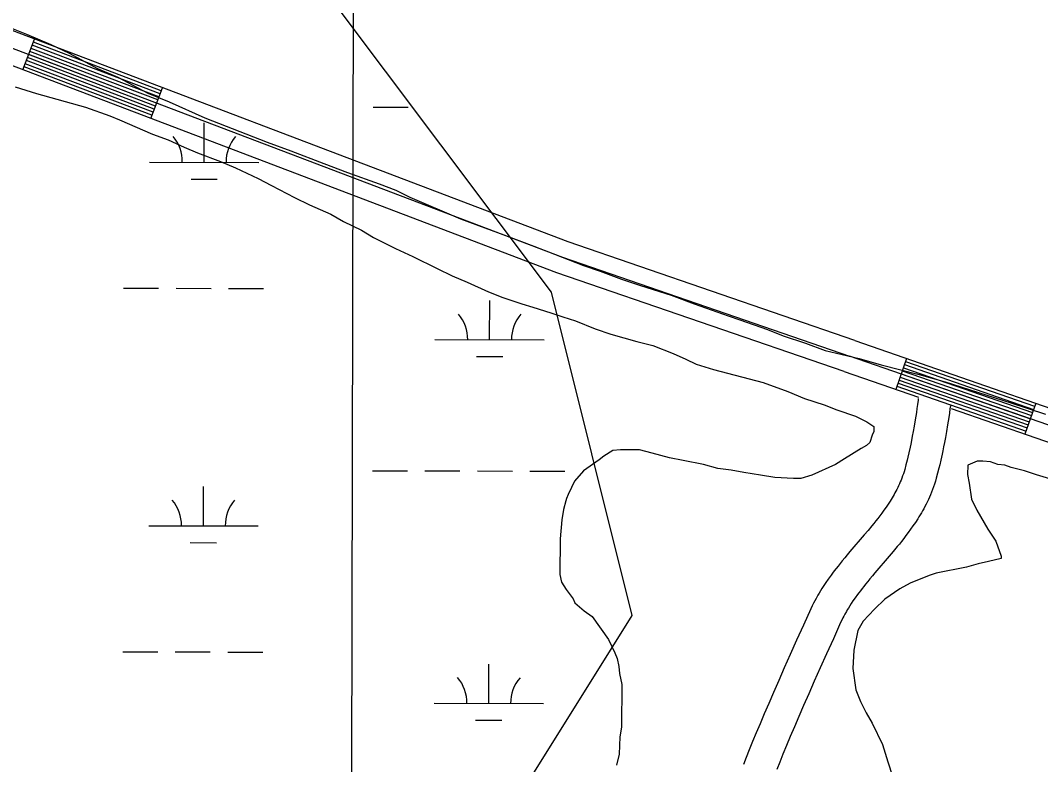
# Model space of a CAD drawing. Extents: x 3180038 to 3217926, y 922069 to 947485.
# Drawn here: x 3202268 to 3203201, y 944677 to 945358 of the extents above; entities that cross this region are included whole.
import ezdxf

# ---------------------------------------------------------------- set-up
doc = ezdxf.new("R2010")
doc.units = 0
for name, color, linetype in [('V-GRID-MAJR', 7, 'Continuous'), ('V-ROAD-CNTR', 7, 'Continuous'), ('V-SITE-VEGE', 7, 'Continuous'), ('V-WETL-SWMP', 7, 'Continuous')]:
    doc.layers.add(name, color=color, linetype=linetype)

msp = doc.modelspace()

# ---------------------------------------------------------------- linework, layer by layer
at = {"layer": 'V-GRID-MAJR'}
msp.add_spline([(3202533.617, 927477.544), (3202546.838, 933537.2490000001), (3202560.066, 939600.323), (3202573.294, 945663.446), (3202573.301, 945666.765)], degree=3, dxfattribs=at)
at = {"layer": 'V-ROAD-CNTR'}
for p, q in [((3202270.322422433, 945312.2933475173), (3202280.977401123, 945340.337291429)), ((3202387.171188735, 945267.8964363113), (3202397.827167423, 945295.9403802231)), ((3203078.630805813, 945048.2298756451), (3203068.8048254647, 945019.8849323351)), ((3203196.735569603, 945007.2889575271), (3203186.9095892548, 944978.9440142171))]:
    msp.add_line(p, q, dxfattribs=at)
for points in [[(3203021.5949198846, 945036.2508996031), (3202758.801445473, 945126.6947187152), (3202182.062598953, 945345.8272804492), (3201851.2712605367, 945471.6090288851), (3201603.975755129, 945556.1358598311), (3201453.8640553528, 945616.9507382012), (3201361.595239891, 945657.6146568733), (3201337.301288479, 945671.9506282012)], [(3201366.930229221, 945671.8836283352), (3201368.455226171, 945670.9836301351), (3201459.706043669, 945630.7677105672), (3201609.2217446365, 945570.1948317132), (3201856.364250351, 945485.7200006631), (3202187.3935882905, 945359.848252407), (3202763.9074352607, 945140.8006905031), (3203026.475910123, 945050.4338712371)], [(3203031.3569003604, 945064.6168428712), (3202769.013425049, 945154.906662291), (3202192.7245776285, 945373.8692243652), (3201861.4572401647, 945499.8309724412), (3201614.4677341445, 945584.2538035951), (3201465.548031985, 945644.584682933), (3201403.796155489, 945671.8006285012)], [(3202393.565175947, 945284.7224026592), (3202276.715409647, 945329.1193138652)], [(3202394.630173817, 945287.5273970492), (3202277.7804075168, 945331.9243082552)], [(3202395.6961716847, 945290.3313914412), (3202278.846405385, 945334.7283026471)], [(3202396.7611695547, 945293.1363858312), (3202279.9114032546, 945337.5332970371)], [(3202390.3681823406, 945276.3094194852), (3202273.518416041, 945320.7063306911)], [(3202391.4331802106, 945279.1144138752), (3202274.583413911, 945323.5113250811)], [(3202392.4991780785, 945281.9184082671), (3202275.649411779, 945326.315319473)], [(3202388.237186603, 945270.7004307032), (3202271.3874203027, 945315.0973419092)], [(3202389.3021844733, 945273.5054250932), (3202272.4524181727, 945317.9023362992)], [(3203031.3889002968, 945064.6068428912), (3203323.0503169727, 944963.5020451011), (3203510.5369419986, 944893.5281850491)], [(3205086.227790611, 944396.596178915), (3205045.3578723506, 944396.8541783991), (3204992.041978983, 944400.7621705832), (3204935.872091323, 944413.4081452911), (3204860.612241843, 944433.1431058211), (3204767.620427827, 944465.7800405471), (3204584.138794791, 944523.6619247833), (3204416.1561307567, 944569.4958331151), (3204262.0574389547, 944616.0777399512), (3204049.1228648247, 944685.5286010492), (3203694.5595739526, 944808.8373544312), (3203317.970327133, 944949.3870733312), (3203026.475910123, 945050.4338712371)], [(3203075.682811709, 945039.7268926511), (3203193.7875754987, 944998.7859745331)], [(3203076.665809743, 945042.5618869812), (3203194.7705735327, 945001.6209688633)], [(3203077.647807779, 945045.3958813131), (3203195.7525715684, 945004.4549631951)], [(3203021.5629199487, 945036.2608995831), (3203089.6097838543, 945012.6719467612)], [(3203072.734817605, 945031.2229096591), (3203190.8395813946, 944990.2819915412)], [(3203073.7178156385, 945034.0579039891), (3203191.8225794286, 944993.1169858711)], [(3203074.700813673, 945036.8928983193), (3203192.8055774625, 944995.9519802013)], [(3203069.7878234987, 945022.7199266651), (3203187.8925872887, 944981.7790085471)], [(3203070.769821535, 945025.5539209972), (3203188.874585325, 944984.6130028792)], [(3203071.752819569, 945028.3889153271), (3203189.857583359, 944987.447997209)], [(3203089.3117844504, 945011.651948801), (3203089.116784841, 945010.1289518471), (3203088.574785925, 945006.0859599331), (3203088.0457869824, 945002.3059674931), (3203087.5337880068, 944998.7889745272), (3203086.5117900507, 944992.1509878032), (3203085.558791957, 944986.3859993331), (3203084.6727937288, 944981.3570093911), (3203083.856795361, 944976.9720181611), (3203083.107796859, 944973.1430258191), (3203082.4257982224, 944969.8020325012), (3203081.811799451, 944966.908038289), (3203080.672801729, 944961.7820485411), (3203079.780803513, 944957.9760561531), (3203079.0908048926, 944955.1500618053), (3203078.0008070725, 944950.8710703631), (3203076.873809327, 944946.6600787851), (3203076.2808105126, 944944.5990829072), (3203075.6658117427, 944942.6340868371), (3203075.015813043, 944940.7160906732), (3203074.332814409, 944938.8390944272), (3203073.6208158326, 944937.0020981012), (3203072.882817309, 944935.2061016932), (3203072.120818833, 944933.4501052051), (3203071.332820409, 944931.7261086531), (3203070.5268220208, 944930.0361120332), (3203069.7028236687, 944928.3861153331), (3203068.8618253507, 944926.7651185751), (3203068.002827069, 944925.1721217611), (3203067.1308288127, 944923.6091248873), (3203066.248830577, 944922.0781279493), (3203065.354832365, 944920.5731309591), (3203064.450834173, 944919.0931339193), (3203063.5618359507, 944917.6751367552), (3203061.683839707, 944914.7881425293), (3203059.8128434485, 944912.0341480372), (3203057.936847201, 944909.3751533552), (3203056.057850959, 944906.8031584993), (3203054.185854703, 944904.3101634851), (3203052.3288584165, 944901.9001683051), (3203050.490862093, 944899.5661729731), (3203048.6738657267, 944897.3031774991), (3203046.895869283, 944895.123181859), (3203043.336876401, 944890.8401904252), (3203039.944883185, 944886.8331984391), (3203026.8199094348, 944871.5222290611), (3203024.319914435, 944868.5662349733), (3203021.9909190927, 944865.780240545), (3203019.817923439, 944863.1422458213), (3203017.7909274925, 944860.6462508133), (3203015.902931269, 944858.2822555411), (3203014.144934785, 944856.0422600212), (3203012.5109380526, 944853.9222642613), (3203010.992941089, 944851.9152682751), (3203009.562943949, 944849.9892721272), (3203006.984949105, 944846.4122792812), (3203004.7549535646, 944843.1972857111), (3203002.8489573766, 944840.3402914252), (3203001.215960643, 944837.8072964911), (3202999.8149634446, 944835.5553009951), (3202998.6159658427, 944833.5663049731), (3202997.5649679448, 944831.7713085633), (3202995.836971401, 944828.6983147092), (3202994.5599739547, 944826.3163194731), (3202993.6079758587, 944824.471323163), (3202992.266978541, 944821.7553285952), (3202991.0029810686, 944819.0493340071), (3202984.2779945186, 944804.2073636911), (3202978.0120070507, 944790.3403914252), (3202972.156018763, 944777.3094174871), (3202966.6930296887, 944765.0644419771), (3202961.602039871, 944753.5564649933), (3202956.8670493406, 944742.7384866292), (3202952.4650581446, 944732.5715069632), (3202948.3770663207, 944723.0155260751), (3202944.5820739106, 944714.0345440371), (3202941.060080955, 944705.593560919), (3202937.794087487, 944697.6615767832), (3202934.764093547, 944690.2065916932), (3202931.955099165, 944683.200605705), (3202929.3631043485, 944676.6506188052)], [(3203118.6867257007, 945004.922962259), (3203118.2967264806, 945002.0159680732), (3203117.745727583, 944998.067975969), (3203117.203728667, 944994.3449834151), (3203116.1377307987, 944987.4209972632), (3203115.130732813, 944981.336009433), (3203114.192734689, 944976.0110200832), (3203113.324736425, 944971.3460294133), (3203112.5257380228, 944967.2650375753), (3203111.7977394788, 944963.6920447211), (3203111.1297408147, 944960.5420510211), (3203109.9207432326, 944955.1020619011), (3203108.956745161, 944950.9960701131), (3203108.2007466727, 944947.8940763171), (3203107.028749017, 944943.2910855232), (3203105.7817515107, 944938.6320948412), (3203105.0147530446, 944935.9671001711), (3203104.189754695, 944933.334105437), (3203103.321756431, 944930.774110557), (3203102.418758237, 944928.2891155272), (3203101.482760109, 944925.8761203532), (3203100.5187620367, 944923.5301250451), (3203099.526764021, 944921.2461296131), (3203098.516766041, 944919.0321340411), (3203097.486768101, 944916.8761383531), (3203096.438770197, 944914.7741425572), (3203095.377772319, 944912.7331466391), (3203094.3067744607, 944910.7461506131), (3203093.228776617, 944908.813154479), (3203092.1427787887, 944906.9281582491), (3203091.0527809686, 944905.0931619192), (3203089.960783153, 944903.3051654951), (3203088.8457853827, 944901.5271690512), (3203086.6677897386, 944898.1781757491), (3203084.476794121, 944894.9541821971), (3203082.306798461, 944891.8791883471), (3203080.165802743, 944888.9471942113), (3203078.0618069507, 944886.1461998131), (3203075.9948110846, 944883.464205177), (3203073.972815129, 944880.8962103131), (3203071.997819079, 944878.4352152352), (3203070.0598229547, 944876.0572199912), (3203066.322830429, 944871.560228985), (3203062.780837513, 944867.3772373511), (3203049.661863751, 944852.0742679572), (3203047.283868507, 944849.262273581), (3203045.076872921, 944846.6202788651), (3203043.037876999, 944844.1482838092), (3203041.1568807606, 944841.8302884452), (3203039.4228842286, 944839.6602927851), (3203037.826887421, 944837.6262968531), (3203036.356890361, 944835.7183006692), (3203035.002893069, 944833.9273042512), (3203033.7768955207, 944832.2753075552), (3203031.478900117, 944829.0883139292), (3203029.558903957, 944826.3213194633), (3203027.936907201, 944823.8903243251), (3203026.561909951, 944821.7553285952), (3203025.3989122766, 944819.8873323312), (3203024.407914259, 944818.2423356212), (3203023.5849159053, 944816.8373384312), (3203022.132918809, 944814.2563435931), (3203021.111920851, 944812.3523474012), (3203020.391922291, 944810.9553501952), (3203019.3109244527, 944808.7653545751), (3203018.256926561, 944806.5093590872), (3203011.6099398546, 944791.8413884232), (3203005.363952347, 944778.0144160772), (3202999.535964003, 944765.0494420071), (3202994.108974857, 944752.8844663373), (3202989.061984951, 944741.4724891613), (3202984.3729943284, 944730.7625105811), (3202980.0210030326, 944720.7115306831), (3202975.9850111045, 944711.2775495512), (3202972.242018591, 944702.420567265), (3202968.7740255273, 944694.1075838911), (3202965.5600319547, 944686.301599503), (3202962.582037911, 944678.9766141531), (3202959.8250434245, 944672.0986279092)], [(3203119.330724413, 945002.369967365), (3203312.8903372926, 944935.2721015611), (3203689.4725841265, 944794.7253826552), (3204044.332874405, 944671.3136294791), (3204257.561447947, 944601.7667685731), (3204412.011139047, 944555.0788619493), (3204579.9068032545, 944509.267953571), (3204762.8794373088, 944451.5470690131), (3204856.2192506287, 944418.788134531), (3204932.321098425, 944398.8321744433), (3204989.833983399, 944385.8842003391), (3205044.761873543, 944381.8572083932), (3205086.8987892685, 944381.5912089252), (3205090.474782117, 944381.9342082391)]]:
    msp.add_lwpolyline(points, dxfattribs=at)
at = {"layer": 'V-SITE-VEGE'}
for p, q in [((3202258.372, 945350.8849999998), (3202273.5330000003, 945345.0189999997)), ((3202273.5330000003, 945345.0189999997), (3202295.909, 945335.4999999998)), ((3202295.909, 945335.4999999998), (3202312.506, 945327.46)), ((3202312.506, 945327.46), (3202338.4770000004, 945313.5819999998)), ((3202338.477, 945313.5819999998), (3202357.245, 945305.5299999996)), ((3202357.245, 945305.5299999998), (3202384.659, 945290.9189999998)), ((3202263.158000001, 945296.6049999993), (3202282.6610000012, 945290.7189999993)), ((3202282.6610000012, 945290.7189999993), (3202327.446000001, 945278.192999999)), ((3202384.659, 945290.9189999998), (3202404.148, 945282.8639999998)), ((3202404.148, 945282.8639999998), (3202436.627, 945268.2319999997)), ((3202327.446000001, 945278.192999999), (3202349.829000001, 945270.121999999)), ((3202349.829000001, 945270.1219999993), (3202358.492000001, 945266.4599999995)), ((3202358.492000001, 945266.4599999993), (3202388.807000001, 945253.2829999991)), ((3202436.627, 945268.2319999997), (3202493.662, 945246.2379999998)), ((3202388.807000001, 945253.2829999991), (3202403.247000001, 945248.1469999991)), ((3202403.247000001, 945248.1469999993), (3202417.683000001, 945241.5619999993)), ((3202493.662, 945246.2379999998), (3202515.324, 945238.1709999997)), ((3202417.683000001, 945241.5619999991), (3202429.953000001, 945236.435999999)), ((3202429.953000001, 945236.435999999), (3202450.892000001, 945228.3709999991)), ((3202515.324, 945238.171), (3202545.6450000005, 945226.442)), ((3202450.892000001, 945228.3709999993), (3202464.6070000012, 945222.5139999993)), ((3202545.645, 945226.4419999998), (3202567.306, 945218.3749999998)), ((3202464.6070000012, 945222.5139999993), (3202485.5360000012, 945213.0029999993)), ((3202567.306, 945218.375), (3202596.1890000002, 945208.0979999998)), ((3202485.5360000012, 945213.0029999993), (3202497.799000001, 945206.4309999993)), ((3202596.1890000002, 945208.0979999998), (3202611.35, 945202.233)), ((3202497.799000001, 945206.4309999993), (3202518.721000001, 945195.471999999)), ((3202611.35, 945202.2329999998), (3202624.3370000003, 945195.6589999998)), ((3202518.721000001, 945195.471999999), (3202532.433000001, 945188.8919999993)), ((3202532.433000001, 945188.8919999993), (3202551.920000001, 945180.1119999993)), ((3202624.3370000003, 945195.6589999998), (3202670.534, 945175.8909999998)), ((3202551.920000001, 945180.1119999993), (3202563.460000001, 945173.5419999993)), ((3202563.460000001, 945173.5419999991), (3202580.0570000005, 945165.501999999)), ((3202670.534, 945175.8909999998), (3202692.916, 945167.8179999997)), ((3202580.057000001, 945165.5019999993), (3202590.875000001, 945158.9339999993)), ((3202692.916, 945167.8179999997), (3202710.244, 945161.2189999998)), ((3202710.244, 945161.2189999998), (3202737.681, 945150.9529999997)), ((3202590.875000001, 945158.9339999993), (3202611.076000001, 945148.7039999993)), ((3202611.076000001, 945148.7039999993), (3202626.954000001, 945141.3909999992)), ((3202737.681, 945150.9529999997), (3202756.451, 945143.6229999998)), ((3202756.451, 945143.6229999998), (3202783.165, 945133.3579999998)), ((3202626.954000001, 945141.3909999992), (3202649.322000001, 945130.4279999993)), ((3202783.165, 945133.358), (3202798.3310000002, 945128.218)), ((3202649.322000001, 945130.427999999), (3202663.034000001, 945123.8449999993)), ((3202663.034000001, 945123.8449999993), (3202676.747000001, 945117.9879999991)), ((3202798.3310000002, 945128.218), (3202817.824, 945120.886)), ((3202676.747000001, 945117.9879999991), (3202696.236000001, 945109.2079999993)), ((3202817.824, 945120.886), (3202835.1580000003, 945115.0079999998)), ((3202835.1580000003, 945115.0079999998), (3202863.322, 945106.186)), ((3202696.236000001, 945109.2079999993), (3202709.231000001, 945104.0779999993)), ((3202863.322, 945106.186), (3202884.259, 945098.1209999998)), ((3202709.231000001, 945104.0779999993), (3202726.561000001, 945098.2019999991)), ((3202726.561000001, 945098.2019999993), (3202736.674000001, 945095.2569999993)), ((3202736.674000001, 945095.2569999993), (3202753.285000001, 945090.1109999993)), ((3202884.259, 945098.1209999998), (3202915.309, 945087.113)), ((3202753.285000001, 945090.1109999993), (3202764.117000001, 945086.4369999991)), ((3202764.117000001, 945086.4369999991), (3202775.674000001, 945082.7609999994)), ((3202915.309, 945087.113), (3202926.14, 945083.4379999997)), ((3202775.674000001, 945082.7609999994), (3202793.721000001, 945075.4349999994)), ((3202926.14, 945083.4379999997), (3202951.415, 945074.63)), ((3202793.721000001, 945075.4349999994), (3202808.1610000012, 945070.2959999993)), ((3202808.1610000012, 945070.2959999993), (3202832.000000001, 945063.6649999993)), ((3202951.415, 945074.63), (3202965.853, 945068.7689999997)), ((3202965.853, 945068.7689999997), (3202986.073, 945062.1560000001)), ((3202832.000000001, 945063.6649999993), (3202846.449000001, 945059.9749999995)), ((3202846.449000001, 945059.9749999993), (3202865.219000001, 945052.6449999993)), ((3202986.073, 945062.1560000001), (3203004.124, 945055.5530000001)), ((3202865.219000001, 945052.6449999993), (3202876.767000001, 945047.5229999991)), ((3203004.124, 945055.5529999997), (3203035.194, 945048.1599999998)), ((3202876.767000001, 945047.5229999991), (3202886.151000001, 945043.1339999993)), ((3202886.151000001, 945043.1339999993), (3202902.037000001, 945037.9889999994)), ((3203035.194, 945048.1599999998), (3203055.416, 945042.27)), ((3203055.416, 945042.27), (3203090.095, 945033.4119999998)), ((3202902.037000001, 945037.9889999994), (3202947.548000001, 945026.1829999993)), ((3203090.095, 945033.4119999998), (3203113.934, 945026.7809999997)), ((3202947.548000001, 945026.1829999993), (3202969.935000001, 945018.1109999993)), ((3203113.934, 945026.7809999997), (3203173.877, 945007.667)), ((3202969.935000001, 945018.1109999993), (3202985.092000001, 945011.5229999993)), ((3202985.092000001, 945011.5229999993), (3203003.147000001, 945005.6429999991)), ((3203003.147000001, 945005.6429999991), (3203014.698000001, 945001.2419999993)), ((3203173.877, 945007.667), (3203205.653, 944997.3749999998)), ((3203014.698000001, 945001.2419999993), (3203032.030000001, 944995.3699999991)), ((3203032.030000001, 944995.3699999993), (3203042.131000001, 944990.2539999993)), ((3203042.131000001, 944990.2539999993), (3203048.619000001, 944985.8799999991)), ((3203048.619000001, 944985.8799999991), (3203048.596000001, 944981.5399999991)), ((3203047.132000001, 944977.9319999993), (3203044.9280000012, 944971.4309999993)), ((3203048.596000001, 944981.5399999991), (3203047.132000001, 944977.9319999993)), ((3202817.027000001, 944964.6359999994), (3202809.789000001, 944963.9519999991)), ((3202834.388000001, 944964.5479999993), (3202817.027000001, 944964.6359999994)), ((3202845.947000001, 944961.596999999), (3202834.388000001, 944964.5479999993)), ((3203036.941000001, 944965.6849999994), (3203021.702000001, 944956.3579999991)), ((3203042.020000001, 944968.5539999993), (3203036.941000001, 944965.6849999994)), ((3203044.9280000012, 944971.4309999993), (3203042.020000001, 944968.5539999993)), ((3202797.448000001, 944955.3339999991), (3202782.9280000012, 944945.2799999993)), ((3202801.806000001, 944958.9299999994), (3202797.448000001, 944955.3339999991)), ((3202809.789000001, 944963.9519999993), (3202801.806000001, 944958.9299999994)), ((3202861.839000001, 944957.1729999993), (3202845.947000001, 944961.596999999)), ((3202874.125000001, 944954.9429999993), (3202861.839000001, 944957.1729999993)), ((3203021.702000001, 944956.3579999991), (3203013.719000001, 944951.3359999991)), ((3202892.914000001, 944951.229999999), (3202874.125000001, 944954.9429999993)), ((3202905.916000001, 944947.5449999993), (3202892.914000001, 944951.2299999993)), ((3202918.208000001, 944946.035999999), (3202905.916000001, 944947.5449999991)), ((3202929.7690000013, 944943.807999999), (3202918.208000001, 944946.035999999)), ((3203013.719000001, 944951.3359999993), (3202991.967000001, 944941.3199999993)), ((3202782.9280000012, 944945.2799999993), (3202774.922000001, 944935.9169999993)), ((3202944.949000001, 944941.5589999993), (3202929.7690000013, 944943.807999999)), ((3202957.956000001, 944939.3229999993), (3202944.949000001, 944941.5589999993)), ((3202975.315000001, 944938.511999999), (3202957.956000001, 944939.3229999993)), ((3202981.825000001, 944938.476999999), (3202975.315000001, 944938.511999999)), ((3202991.967000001, 944941.3199999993), (3202981.825000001, 944938.476999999)), ((3202772.000000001, 944930.143999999), (3202769.075000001, 944923.6489999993)), ((3202774.922000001, 944935.9169999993), (3202772.000000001, 944930.143999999)), ((3202766.8740000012, 944917.8719999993), (3202764.664000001, 944909.9279999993)), ((3202767.609000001, 944920.0389999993), (3202766.8740000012, 944917.8719999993)), ((3202769.075000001, 944923.6489999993), (3202767.609000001, 944920.0389999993)), ((3202764.664000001, 944909.9279999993), (3202763.171000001, 944900.5299999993)), ((3202763.171000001, 944900.5299999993), (3202761.633000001, 944883.1769999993)), ((3202761.633000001, 944883.1769999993), (3202761.467000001, 944850.6259999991)), ((3202761.467000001, 944850.6259999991), (3202762.878000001, 944843.3839999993)), ((3202762.878000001, 944843.3839999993), (3202767.185000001, 944836.8509999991)), ((3202767.185000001, 944836.8509999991), (3202773.650000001, 944828.1389999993)), ((3202773.650000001, 944828.1389999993), (3202775.0780000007, 944824.5139999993)), ((3202775.078000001, 944824.5139999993), (3202783.722000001, 944817.2349999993)), ((3202783.722000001, 944817.2349999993), (3202790.929000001, 944812.1359999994)), ((3202790.929000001, 944812.1359999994), (3202806.013000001, 944791.0799999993)), ((3202806.013000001, 944791.0799999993), (3202808.8740000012, 944784.5549999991)), ((3202808.8740000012, 944784.5549999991), (3202811.737000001, 944778.7509999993)), ((3202811.737000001, 944778.7509999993), (3202813.881000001, 944773.6779999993)), ((3202813.881000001, 944773.6779999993), (3202815.292000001, 944766.4389999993)), ((3202815.292000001, 944766.4389999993), (3202815.981000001, 944759.9219999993)), ((3202815.981000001, 944759.9219999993), (3202818.100000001, 944749.783999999)), ((3202818.100000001, 944749.783999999), (3202817.902000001, 944710.7229999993)), ((3202817.902000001, 944710.7229999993), (3202816.4110000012, 944702.0499999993)), ((3202816.4110000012, 944702.0499999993), (3202815.606000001, 944686.1409999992)), ((3202815.606000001, 944686.1409999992), (3202813.384000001, 944676.0239999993))]:
    msp.add_line(p, q, dxfattribs=at)
msp.add_lwpolyline([(3203209.690000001, 944938.0389999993), (3203197.412000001, 944941.7189999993), (3203186.580000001, 944945.3889999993), (3203174.297000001, 944948.3459999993), (3203168.5190000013, 944950.5459999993), (3203162.015000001, 944951.3009999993), (3203155.514000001, 944953.5049999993), (3203148.285000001, 944954.2669999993), (3203143.222000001, 944954.2919999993), (3203136.697000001, 944951.4329999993), (3203134.522000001, 944950.7199999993), (3203134.479000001, 944942.0379999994), (3203135.884000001, 944934.0739999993), (3203137.981000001, 944919.5959999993), (3203142.993000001, 944909.4419999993), (3203153.032000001, 944892.0299999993), (3203160.210000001, 944881.1429999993), (3203165.203000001, 944867.3719999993), (3203165.191000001, 944865.2039999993), (3203153.604000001, 944862.3669999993), (3203144.189000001, 944860.2449999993), (3203133.322000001, 944857.4089999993), (3203105.805000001, 944851.7629999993), (3203099.284000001, 944849.6239999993), (3203081.887000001, 944842.4809999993), (3203072.458000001, 944837.4629999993), (3203058.664000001, 944828.1309999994), (3203049.213000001, 944818.7749999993), (3203039.030000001, 944807.9779999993), (3203033.923000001, 944799.3209999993), (3203030.212000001, 944781.2539999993), (3203029.405000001, 944764.6199999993), (3203032.198000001, 944745.0759999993), (3203036.485000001, 944734.2029999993), (3203041.496000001, 944724.0489999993), (3203047.235000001, 944714.6159999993), (3203056.539000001, 944695.0369999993), (3203061.521000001, 944679.0979999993), (3203070.070000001, 944653.0119999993)], dxfattribs=at)
at = {"layer": 'V-WETL-SWMP'}
for p, q in [((3202531.61, 945404.7319999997), (3202753.393, 945108.8999999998)), ((3202590.8111274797, 945278.1608526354), (3202622.811046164, 945278.0887125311)), ((3202436.105128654, 945227.7674904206), (3202436.186286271, 945263.7673989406)), ((3202386.105255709, 945227.8802093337), (3202486.1050015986, 945227.6547715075)), ((3202424.070371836, 945212.3635821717), (3202448.070310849, 945212.3094770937)), ((3202362.4370878, 945112.5012731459), (3202394.4370064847, 945112.4291330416)), ((3202410.4369658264, 945112.3930629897), (3202442.4368845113, 945112.320922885)), ((3202458.436843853, 945112.284852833), (3202490.4367625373, 945112.2127127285)), ((3202753.393, 945108.8999999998), (3202827.3200000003, 944813.0679999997)), ((3202697.1755661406, 945065.3165260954), (3202697.2567237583, 945101.3164346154)), ((3202647.1756931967, 945065.4292450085), (3202747.175439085, 945065.2038071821)), ((3202685.140809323, 945049.9126178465), (3202709.1407483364, 945049.8585127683)), ((3202590.0611521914, 944945.4866980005), (3202622.0610708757, 944945.4145578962)), ((3202638.061030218, 944945.3784878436), (3202670.0609489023, 944945.3063477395)), ((3202686.060908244, 944945.2702776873), (3202718.060826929, 944945.1981375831)), ((3202734.060786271, 944945.1620675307), (3202766.0607049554, 944945.0899274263)), ((3202435.355153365, 944895.0933357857), (3202435.436310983, 944931.0932443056)), ((3202385.355280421, 944895.2060546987), (3202485.35502631, 944894.9806168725)), ((3202423.3203965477, 944879.6894275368), (3202447.320335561, 944879.6353224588)), ((3202827.3200000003, 944813.0679999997), (3202642.501, 944517.2349999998)), ((3202361.6871125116, 944779.827118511), (3202393.6870311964, 944779.7549784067)), ((3202409.6869905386, 944779.7189083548), (3202441.6869092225, 944779.64676825)), ((3202457.6868685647, 944779.6106981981), (3202489.686787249, 944779.5385580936)), ((3202696.4255908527, 944732.6423714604), (3202696.50674847, 944768.6422799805)), ((3202646.4257179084, 944732.7550903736), (3202746.4254637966, 944732.5296525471)), ((3202684.390834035, 944717.2384632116), (3202708.390773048, 944717.1843581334))]:
    msp.add_line(p, q, dxfattribs=at)
for centre, radius, start, end in [((3202380.8634033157, 945228.3668308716), 35.24628790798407, 359.0990134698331, 40.642671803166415), ((3202491.3489947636, 945228.1177539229), 35.246287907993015, 139.0990104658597, 180.64266879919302), ((3202641.9338408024, 945065.9158665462), 35.24628790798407, 359.0990134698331, 40.642671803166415), ((3202752.4194322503, 945065.6667895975), 35.246287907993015, 139.0990104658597, 180.64266879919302), ((3202380.1134280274, 944895.6926762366), 35.24628790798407, 359.0990134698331, 40.642671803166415), ((3202490.5990194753, 944895.443599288), 35.246287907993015, 139.0990104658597, 180.64266879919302), ((3202641.183865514, 944733.2417119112), 35.24628790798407, 359.0990134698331, 40.642671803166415), ((3202751.669456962, 944732.9926349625), 35.246287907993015, 139.0990104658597, 180.64266879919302)]:
    msp.add_arc(centre, radius, start, end, dxfattribs=at)

doc.saveas('drawing.dxf')
